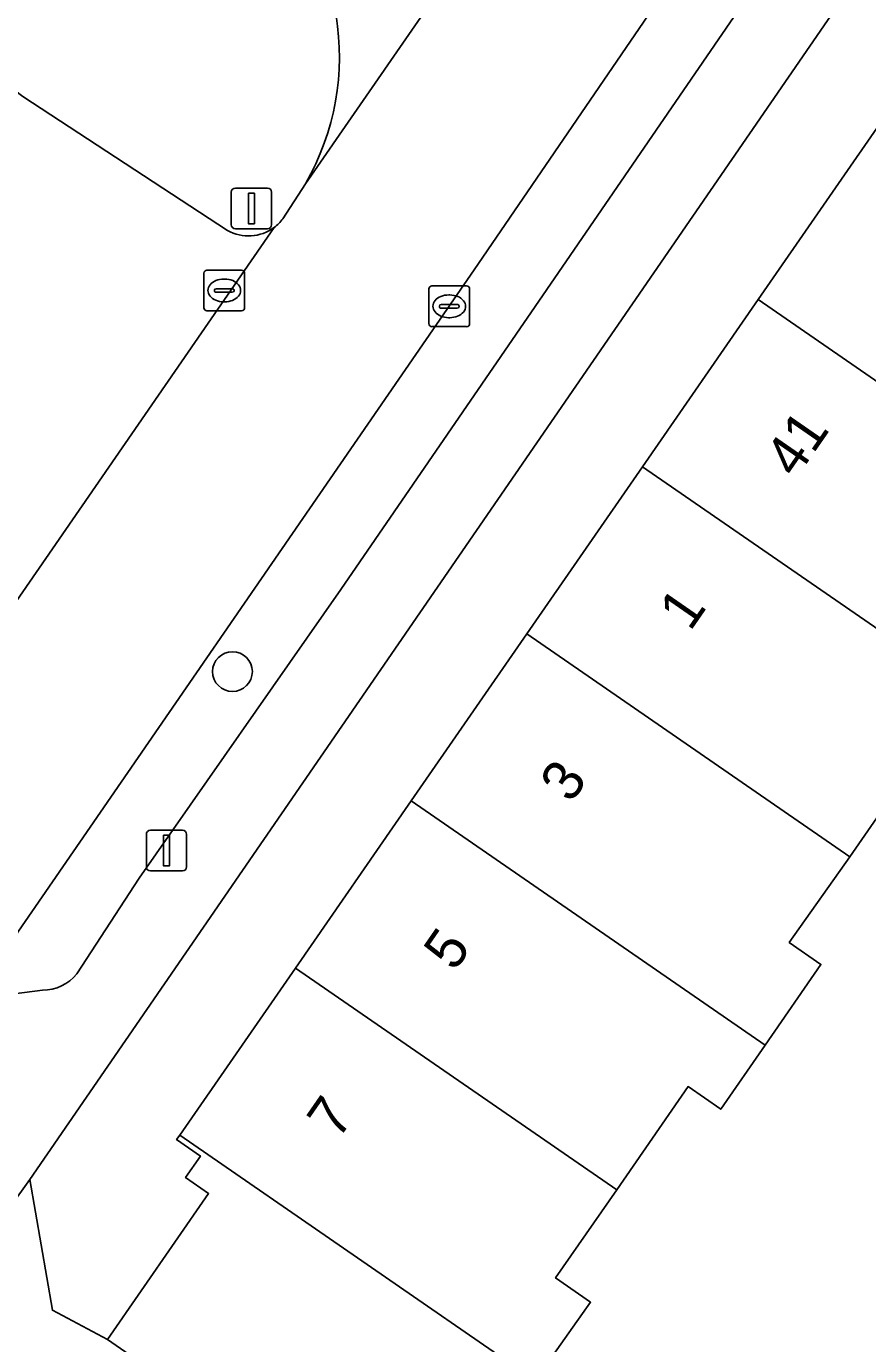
# Model space of a CAD drawing. Extents: x 159279 to 160377, y 384531 to 385888.
# Drawn here: x 159881.05 to 159901.73, y 385098.53 to 385130.91 of the extents above; entities that cross this region are included whole.
import ezdxf

# ---------------------------------------------------------------- set-up
doc = ezdxf.new("R2010")
doc.units = 0
for name, color, linetype in [('IMGEO_Boom', 7, 'Continuous'), ('IMGEO_Erf', 7, 'Continuous'), ('IMGEO_Kolk', 7, 'Continuous'), ('IMGEO_Lichtmast', 7, 'Continuous'), ('IMGEO_Pand', 7, 'Continuous'), ('IMGEO_Pand_nummerreeks', 7, 'Continuous'), ('IMGEO_Parkeervlak_open', 7, 'Continuous'), ('IMGEO_Rijbaan_lokaal_open', 7, 'Continuous'), ('IMGEO_Voetpad_open', 7, 'Continuous')]:
    doc.layers.add(name, color=color, linetype=linetype)

msp = doc.modelspace()

# ---------------------------------------------------------------- linework, layer by layer
at = {"layer": 'IMGEO_Boom'}
msp.add_circle((159886.118, 385115.05), 0.489, dxfattribs=at)
at = {"layer": 'IMGEO_Erf'}
for points in [[(159918.963, 385157.527), (159881.14, 385102.564), (159881.694, 385099.35), (159883.045, 385098.629), (159885.531, 385102.221), (159884.964, 385102.614), (159885.329, 385103.142), (159884.746, 385103.545), (159884.822, 385103.654), (159887.666, 385107.763), (159890.509, 385111.87), (159893.352, 385115.978), (159896.196, 385120.086), (159899.04, 385124.194), (159902.326, 385128.941), (159905.613, 385133.69)], [(159903.047, 385113.028), (159901.296, 385110.498), (159899.807, 385108.393), (159900.586, 385107.853), (159899.211, 385105.867), (159898.121, 385104.293), (159897.318, 385104.849), (159895.564, 385102.314), (159894.063, 385100.145), (159894.923, 385099.549), (159893.562, 385097.624)]]:
    msp.add_lwpolyline(points, dxfattribs=at)
at = {"layer": 'IMGEO_Kolk'}
for p, q in [((159885.416, 385123.993), (159885.416, 385124.845)), ((159885.491, 385124.919), (159886.343, 385124.919)), ((159885.904, 385124.699), (159885.929, 385124.699)), ((159886.417, 385124.845), (159886.417, 385123.993)), ((159885.675, 385124.413), (159885.675, 385124.425)), ((159886.113, 385124.376), (159885.715, 385124.376)), ((159885.718, 385124.462), (159886.116, 385124.462)), ((159886.159, 385124.425), (159886.159, 385124.413)), ((159890.947, 385123.603), (159890.947, 385124.455)), ((159891.022, 385124.529), (159891.874, 385124.529)), ((159891.948, 385124.455), (159891.948, 385123.603)), ((159885.927, 385124.139), (159885.902, 385124.139)), ((159891.206, 385124.023), (159891.206, 385124.035)), ((159891.249, 385124.072), (159891.647, 385124.072)), ((159891.435, 385124.309), (159891.46, 385124.309)), ((159891.69, 385124.035), (159891.69, 385124.023)), ((159886.343, 385123.919), (159885.491, 385123.919)), ((159891.644, 385123.986), (159891.246, 385123.986)), ((159891.458, 385123.749), (159891.433, 385123.749)), ((159891.874, 385123.529), (159891.022, 385123.529))]:
    msp.add_line(p, q, dxfattribs=at)
for points in [[(159885.416, 385123.993), (159885.416, 385124.845)], [(159885.491, 385124.919), (159886.343, 385124.919)], [(159886.417, 385124.845), (159886.417, 385123.993)], [(159890.947, 385123.603), (159890.947, 385124.455)], [(159891.022, 385124.529), (159891.874, 385124.529)], [(159891.948, 385124.455), (159891.948, 385123.603)], [(159886.343, 385123.919), (159885.491, 385123.919)], [(159891.874, 385123.529), (159891.022, 385123.529)]]:
    msp.add_lwpolyline(points, dxfattribs=at)
for centre, radius, start, end in [((159885.493, 385124.843), 0.0765, 91.552, 178.448), ((159885.493, 385124.843), 0.0765, 91.552, 178.448), ((159886.341, 385124.843), 0.0765, 1.552, 88.448), ((159886.341, 385124.843), 0.0765, 1.552, 88.448), ((159885.715, 385124.422), 0.0403, 85.8775, 175.7526), ((159885.712, 385124.412), 0.0366, 178.938, 274.7102), ((159886.116, 385124.419), 0.043, 264.8664, 352.4533), ((159886.12, 385124.424), 0.0386, 1.7309, 96.639), ((159891.024, 385124.453), 0.0765, 91.552, 178.448), ((159891.024, 385124.453), 0.0765, 91.552, 178.448), ((159891.872, 385124.453), 0.0765, 1.552, 88.448), ((159891.872, 385124.453), 0.0765, 1.552, 88.448), ((159885.493, 385123.995), 0.0765, 181.552, 268.448), ((159885.493, 385123.995), 0.0765, 181.552, 268.448), ((159886.341, 385123.995), 0.0765, 271.552, 358.448), ((159886.341, 385123.995), 0.0765, 271.552, 358.448), ((159891.246, 385124.032), 0.0403, 85.8775, 175.7526), ((159891.243, 385124.022), 0.0366, 178.938, 274.7102), ((159891.647, 385124.029), 0.043, 264.8664, 352.4533), ((159891.651, 385124.034), 0.0386, 1.7309, 96.639), ((159891.024, 385123.605), 0.0765, 181.552, 268.448), ((159891.024, 385123.605), 0.0765, 181.552, 268.448), ((159891.872, 385123.605), 0.0765, 271.552, 358.448), ((159891.872, 385123.605), 0.0765, 271.552, 358.448)]:
    msp.add_arc(centre, radius, start, end, dxfattribs=at)
for centre, major_axis, ratio, start_param, end_param in [((159885.903, 385124.419), (-0.387, 0.002), 0.722429, 4.712389, 7.853982), ((159885.928, 385124.419), (-0.39, 0.002), 0.717154, 1.570796, 4.712389), ((159891.434, 385124.029), (-0.387, 0.002), 0.722429, 4.712389, 7.853982), ((159891.459, 385124.029), (-0.39, 0.002), 0.717154, 1.570796, 4.712389)]:
    msp.add_ellipse(centre, major_axis=major_axis, ratio=ratio, start_param=start_param, end_param=end_param, dxfattribs=at)
at = {"layer": 'IMGEO_Lichtmast'}
for p, q in [((159886.189, 385126.935), (159886.979, 385126.935)), ((159886.979, 385126.935), (159886.189, 385126.935)), ((159886.089, 385126.035), (159886.089, 385126.835)), ((159886.089, 385126.835), (159886.089, 385126.035)), ((159887.079, 385126.835), (159887.079, 385126.035)), ((159887.079, 385126.035), (159887.079, 385126.835)), ((159886.979, 385125.935), (159886.189, 385125.935)), ((159886.189, 385125.935), (159886.979, 385125.935)), ((159884.001, 385110.251), (159884.001, 385111.051)), ((159884.001, 385111.051), (159884.001, 385110.251)), ((159884.101, 385111.151), (159884.891, 385111.151)), ((159884.891, 385111.151), (159884.101, 385111.151)), ((159884.991, 385111.051), (159884.991, 385110.251)), ((159884.991, 385110.251), (159884.991, 385111.051)), ((159884.891, 385110.151), (159884.101, 385110.151)), ((159884.101, 385110.151), (159884.891, 385110.151))]:
    msp.add_line(p, q, dxfattribs=at)
for points in [[(159886.509, 385126.81), (159886.659, 385126.81), (159886.659, 385126.06), (159886.509, 385126.06), (159886.509, 385126.81)], [(159884.421, 385111.026), (159884.571, 385111.026), (159884.571, 385110.276), (159884.421, 385110.276), (159884.421, 385111.026)]]:
    msp.add_lwpolyline(points, dxfattribs=at)
for centre, start, end in [((159886.189, 385126.835), 90, 180), ((159886.189, 385126.835), 90, 180), ((159886.979, 385126.835), 0, 90), ((159886.979, 385126.835), 360, 90), ((159886.189, 385126.035), 180, 270), ((159886.189, 385126.035), 180, 270), ((159886.979, 385126.035), 270, 0), ((159886.979, 385126.035), 270, 0), ((159884.101, 385111.051), 90, 180), ((159884.101, 385111.051), 90, 180), ((159884.891, 385111.051), 0, 90), ((159884.891, 385111.051), 360, 90), ((159884.101, 385110.251), 180, 270), ((159884.101, 385110.251), 180, 270), ((159884.891, 385110.251), 270, 0), ((159884.891, 385110.251), 270, 0)]:
    msp.add_arc(centre, 0.1, start, end, dxfattribs=at)
at = {"layer": 'IMGEO_Pand'}
for points in [[(159902.326, 385128.941), (159899.04, 385124.194), (159906.96, 385118.73), (159908.647, 385121.167), (159909.563, 385120.533), (159910.797, 385122.316), (159909.869, 385122.958), (159910.234, 385123.486)], [(159906.96, 385118.73), (159899.04, 385124.194), (159896.196, 385120.086), (159904.861, 385114.108), (159904.99, 385114.295), (159906.179, 385116.014), (159905.436, 385116.529)], [(159896.196, 385120.086), (159893.352, 385115.978), (159901.296, 385110.498), (159903.047, 385113.028), (159903.768, 385112.529), (159904.861, 385114.108)], [(159893.352, 385115.978), (159890.509, 385111.87), (159899.211, 385105.867), (159900.586, 385107.853), (159899.807, 385108.393), (159901.296, 385110.498)], [(159890.509, 385111.87), (159887.666, 385107.763), (159895.564, 385102.314), (159897.318, 385104.849), (159898.121, 385104.293), (159899.211, 385105.867)], [(159893.562, 385097.624), (159894.923, 385099.549), (159894.063, 385100.145), (159895.564, 385102.314), (159887.666, 385107.763), (159884.822, 385103.654)], [(159892.419, 385092.14), (159893.751, 385094.064), (159891.98, 385095.388), (159893.562, 385097.624), (159884.822, 385103.654), (159884.746, 385103.545), (159885.329, 385103.142), (159884.964, 385102.614), (159885.531, 385102.221), (159883.045, 385098.629)]]:
    msp.add_lwpolyline(points, close=True, dxfattribs=at)
at = {"layer": 'IMGEO_Parkeervlak_open'}
for points in [[(159911.49, 385153.353), (159892.063, 385124.922), (159879.326, 385106.454)], [(159882.293, 385107.623), (159883.823, 385109.971), (159888.781, 385117.072), (159893.556, 385124.028), (159901.229, 385135.205), (159902.271, 385136.661), (159907.081, 385143.861), (159908.282, 385145.459), (159911.519, 385150.235)], [(159885.995, 385125.896), (159880.962, 385129.185)], [(159873.394, 385106.045), (159887.143, 385125.967)], [(159880.494, 385107.1), (159881.446, 385107.222)]]:
    msp.add_lwpolyline(points, dxfattribs=at)
for centre, radius, start, end in [((159886.514, 385126.815), 1.055, 240.5205, 306.5576), ((159881.471, 385108.265), 1.043, 268.6429, 322.0262)]:
    msp.add_arc(centre, radius, start, end, dxfattribs=at)
at = {"layer": 'IMGEO_Rijbaan_lokaal_open'}
for points in [[(159877.931, 385104.431), (159879.326, 385106.454), (159892.063, 385124.922), (159911.49, 385153.353), (159911.6, 385153.515), (159907.948, 385156.036), (159897.556, 385140.986), (159897.442, 385140.801), (159897.026, 385140.215), (159887.91, 385127.041), (159887.358, 385126.181)], [(159887.91, 385127.041), (159897.026, 385140.215)], [(159887.143, 385125.967), (159873.394, 385106.045)]]:
    msp.add_lwpolyline(points, dxfattribs=at)
for centre, radius, start, end in [((159882.492, 385130.167), 6.255, 330.0166, 48.5344), ((159886.559, 385126.769), 0.992, 306.0696, 323.6632)]:
    msp.add_arc(centre, radius, start, end, dxfattribs=at)
at = {"layer": 'IMGEO_Voetpad_open'}
for points in [[(159877.484, 385099.339), (159877.825, 385098.593), (159878.074, 385098.299), (159881.14, 385102.564), (159918.963, 385157.527)], [(159856.77, 385155.723), (159864.895, 385143.606), (159863.188, 385142.466), (159866.43, 385137.689), (159867.317, 385138.29), (159872.304, 385134.996), (159877.491, 385131.613), (159879.125, 385130.58), (159880.962, 385129.185), (159885.995, 385125.896)], [(159911.519, 385150.235), (159908.282, 385145.459), (159907.081, 385143.861), (159902.271, 385136.661), (159901.229, 385135.205), (159893.556, 385124.028), (159888.781, 385117.072), (159883.823, 385109.971), (159882.293, 385107.623)], [(159887.358, 385126.181), (159887.91, 385127.041)], [(159881.446, 385107.222), (159880.494, 385107.1)], [(159894.998, 385089.378), (159893.958, 385091.048), (159892.419, 385092.14), (159883.045, 385098.629), (159881.694, 385099.35), (159881.14, 385102.564), (159878.074, 385098.299), (159878.425, 385097.884), (159878.635, 385097.741)]]:
    msp.add_lwpolyline(points, dxfattribs=at)
for centre, radius, start, end in [((159882.492, 385130.167), 6.255, 330.0166, 48.5344), ((159886.514, 385126.815), 1.055, 240.5205, 306.5576), ((159886.559, 385126.769), 0.992, 306.0696, 323.6632), ((159881.471, 385108.265), 1.043, 268.6429, 322.0262)]:
    msp.add_arc(centre, radius, start, end, dxfattribs=at)

# ---------------------------------------------------------------- texts
at = {"layer": 'IMGEO_Pand_nummerreeks'}
for s, rotation, p in [('41', 55.3076, (159899.969, 385119.773)), ('1', 55.3076, (159897.369, 385116.019)), ('3', 55.3076, (159894.442, 385111.79)), ('5', 55.308, (159891.58, 385107.654)), ('7', 55.308, (159888.718, 385103.519))]:
    msp.add_text(s, height=1, rotation=rotation, dxfattribs=at).set_placement(p)

doc.saveas('drawing.dxf')
